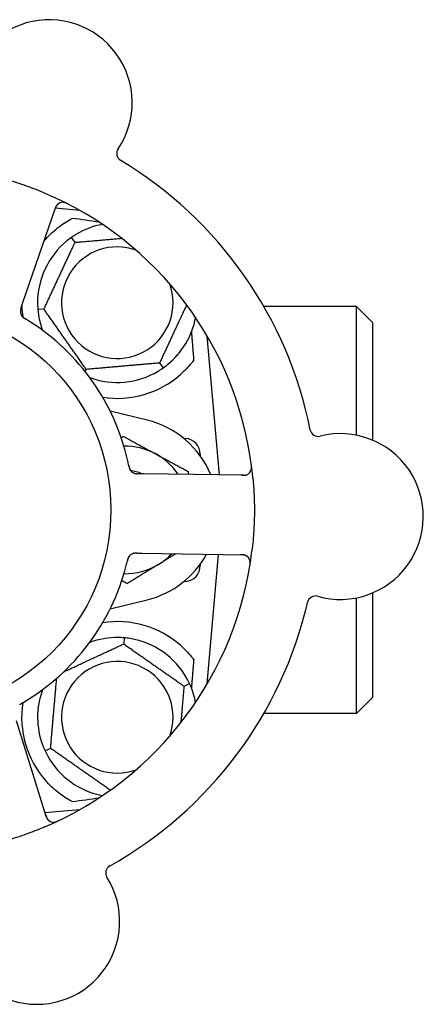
# Model space of a CAD drawing. Header units: inches. Extents: x 18 to 846, y -44 to 561.
# Tile 577 of 637: x 443.67 to 445.25, y 445.02 to 448.88. Entities that reach past the tile are written whole.
import ezdxf

# ---------------------------------------------------------------- set-up
doc = ezdxf.new("R2010")
doc.units = ezdxf.units.IN
doc.header["$LTSCALE"] = 24
doc.header["$MEASUREMENT"] = 0
doc.layers.add('Visible (ANSI)', color=7, linetype='Continuous', lineweight=30)

msp = doc.modelspace()

# ---------------------------------------------------------------- linework, layer by layer
at = {"layer": 'Visible (ANSI)'}
for p, q in [((443.68348, 447.76964), (443.81062, 448.14152)), ((443.90704, 448.13091), (443.80997, 448.1394)), ((443.88785, 448.00565), (443.87419, 448.02517)), ((443.67705, 447.75084), (443.68348, 447.76964)), ((443.76585, 447.74402), (443.74212, 447.74195)), ((444.99093, 447.75418), (444.62801, 447.75418)), ((444.99093, 447.2498), (444.99093, 447.75418)), ((445.05343, 447.69168), (444.99093, 447.75418)), ((445.05343, 447.69168), (445.05343, 447.23082)), ((444.45392, 447.09392), (444.40631, 447.63814)), ((443.93143, 447.50755), (443.9275, 447.49913)), ((444.21901, 447.53271), (444.23267, 447.5132)), ((444.1706, 447.30885), (444.0254, 447.34428)), ((444.31349, 447.23785), (444.32138, 447.23716)), ((444.37843, 447.17489), (444.37843, 447.16909)), ((444.15562, 447.09848), (444.13572, 447.09878)), ((444.54858, 447.09247), (444.15562, 447.09848)), ((444.13099, 446.78732), (444.15086, 446.78701)), ((444.15086, 446.78701), (444.54382, 446.78101)), ((444.40631, 446.27522), (444.45068, 446.78243)), ((444.37843, 446.74427), (444.37843, 446.73847)), ((444.32138, 446.67621), (444.31349, 446.67552)), ((445.05343, 446.63098), (445.05343, 446.22168)), ((444.0254, 446.56908), (444.1706, 446.60451)), ((444.99093, 446.15918), (444.99093, 446.61201)), ((444.08067, 446.45549), (444.07859, 446.43176)), ((444.31506, 446.26618), (444.33665, 446.27625)), ((445.05343, 446.22168), (444.99093, 446.15918)), ((444.99093, 446.15918), (444.62801, 446.15918)), ((443.77416, 445.75499), (443.65844, 446.13058)), ((443.7918, 446.02218), (443.77021, 446.01211)), ((443.76941, 445.77042), (443.90704, 445.78246))]:
    msp.add_line(p, q, dxfattribs=at)
msp.add_circle((443.24093, 446.95668), 0.7875, dxfattribs=at)
for centre, radius, start, end in [((443.78685, 448.55344), 0.325, 326.006, 176.24329), ((444.08222, 448.35426), 0.03125, 146.006, 238.95354), ((443.24093, 446.95668), 1.6, 11.25836, 58.99093), ((443.24093, 446.95668), 1.35, 5.06409, 65.1852), ((443.84019, 448.13141), 0.03125, 62.97257, 161.12465), ((444.05343, 447.76918), 0.3125, 100.71622, 120.84193), ((444.05343, 447.76918), 0.3125, 129.15807, 180.84193), ((444.05343, 447.76918), 0.375, 138.48111, 140.17271), ((444.05343, 447.76918), 0.21875, 70.34111, 19.65889), ((443.70474, 447.73525), 0.03125, 179.11888, 220.57804), ((444.05343, 447.76918), 0.375, 182.07658, 188.57442), ((443.24093, 446.95668), 0.875, 12.63234, 57.61695), ((444.05343, 447.76918), 0.3125, 189.15807, 200.27972), ((444.05343, 447.76918), 0.3125, 309.15807, 349.28378), ((444.05343, 447.76918), 0.3125, 249.72028, 300.84193), ((444.05343, 447.76918), 0.375, 261.21293, 311.22959), ((444.08468, 446.95668), 0.3625, 22.33426, 76.28827), ((444.31593, 447.17489), 0.0625, 0, 85), ((444.84058, 447.2762), 0.03125, 191.29575, 284.24329), ((444.92823, 446.9309), 0.325, 254.006, 104.24329), ((444.08468, 446.95668), 0.25, 61.47415, 91.19375), ((444.08468, 446.95668), 0.25, 33.97531, 61.47415), ((444.54906, 447.12372), 0.03125, 269.12465, 7.27672), ((444.13043, 447.13011), 0.03125, 209.91027, 251.9096), ((444.08468, 446.95668), 0.15607, 65.38093, 82.36076), ((443.24093, 446.95668), 1.35, 293.06409, 353.1852), ((444.12472, 446.75616), 0.03125, 107.11888, 148.57804), ((444.08468, 446.95668), 0.3625, 283.71173, 331.40056), ((444.08468, 446.95668), 0.25, 301.47415, 316.70461), ((444.54334, 446.74976), 0.03125, 350.97257, 89.12465), ((443.24093, 446.95668), 0.875, 300.63234, 345.61695), ((444.08468, 446.95668), 0.25, 268.80625, 301.47415), ((444.31593, 446.73847), 0.0625, 275, 0), ((444.83007, 446.58844), 0.03125, 74.006, 166.95354), ((443.24093, 446.95668), 1.6, 299.25836, 346.99093), ((444.05343, 446.14418), 0.375, 48.77041, 98.78707), ((444.05343, 446.14418), 0.3125, 89.15807, 110.27972), ((444.05343, 446.14418), 0.3125, 29.15807, 80.84193), ((444.05343, 446.14418), 0.21875, 340.34111, 289.65889), ((444.05343, 446.14418), 0.3125, 159.72028, 200.84193), ((444.05343, 446.14418), 0.3125, 10.71622, 20.84193), ((444.05343, 446.14418), 0.375, 171.21293, 221.51889), ((444.05343, 446.14418), 0.3125, 209.15807, 259.28378), ((443.80402, 445.76419), 0.03125, 197.12465, 295.27672), ((444.03913, 445.53406), 0.03125, 119.29575, 212.24329), ((443.73782, 445.344), 0.325, 182.006, 32.24329)]:
    msp.add_arc(centre, radius, start, end, dxfattribs=at)
for centre, major_axis, start_param, end_param in [((442.2359, 448.15163), (2.38839, -0.20896), 0.7552338, 0.8182595), ((442.2359, 445.76173), (2.38839, 0.20896), 5.4649258, 5.5279515)]:
    msp.add_ellipse(centre, major_axis=major_axis, ratio=0.0521373, start_param=start_param, end_param=end_param, dxfattribs=at)
for points, knots in [([(443.54314, 448.27242), (443.56549, 448.26729), (443.58756, 448.26162), (443.63532, 448.24807), (443.66122, 448.23988), (443.71206, 448.22209), (443.73669, 448.21264), (443.7766, 448.19597), (443.7921, 448.18916), (443.80751, 448.18204)], [-0.73117336, -0.73117336, -0.73117336, -0.73117336, -0.55242948, -0.55242948, -0.34016147, -0.34016147, -0.13232742, -0.13232742, 0, 0, 0, 0]), ([(443.86068, 448.15602), (443.86012, 448.15631), (443.85957, 448.15659), (443.85807, 448.15735), (443.85711, 448.15783), (443.8553, 448.15867), (443.85446, 448.15905), (443.85228, 448.15997), (443.8509, 448.1605), (443.84848, 448.1613), (443.84739, 448.16161), (443.84552, 448.16207), (443.8447, 448.16223), (443.84307, 448.16249), (443.84227, 448.16257), (443.84137, 448.16263), (443.84118, 448.16264), (443.84102, 448.16265)], [0, 0, 0, 0, 0.005149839, 0.005149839, 0.013554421, 0.013554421, 0.020527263, 0.020527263, 0.031641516, 0.031641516, 0.041623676, 0.041623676, 0.051235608, 0.051235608, 0.063734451, 0.063734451, 0.067355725, 0.067355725, 0.067355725, 0.067355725]), ([(443.81915, 448.15452), (443.81893, 448.15431), (443.81867, 448.15406), (443.81742, 448.15277), (443.81628, 448.15143), (443.81448, 448.14883), (443.81369, 448.14753), (443.8119, 448.1441), (443.81091, 448.14185), (443.80964, 448.13853), (443.80928, 448.13754), (443.80861, 448.13565), (443.8083, 448.13474), (443.80799, 448.13383)], [0.058736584, 0.058736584, 0.058736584, 0.058736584, 0.064782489, 0.064782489, 0.086145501, 0.086145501, 0.103238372, 0.103238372, 0.123434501, 0.123434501, 0.131598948, 0.131598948, 0.13893919, 0.13893919, 0.13893919, 0.13893919]), ([(443.77265, 448.01776), (443.78858, 448.03574), (443.80712, 448.05298), (443.8431, 448.08036), (443.86035, 448.09117), (443.8763, 448.09971)], [0.51027324, 0.51027324, 0.51027324, 0.51027324, 0.69323174, 0.69323174, 0.85269236, 0.85269236, 0.85269236, 0.85269236]), ([(443.67705, 447.75084), (443.67688, 447.75034), (443.67671, 447.74984), (443.67638, 447.74886), (443.67621, 447.74838), (443.67586, 447.7473), (443.67566, 447.74671), (443.67499, 447.74458), (443.6746, 447.7432), (443.67409, 447.74103), (443.6739, 447.74007), (443.67366, 447.73832), (443.67359, 447.73756), (443.67351, 447.73629), (443.6735, 447.73572), (443.67349, 447.73539), (443.67349, 447.73535), (443.67349, 447.73535), (443.67349, 447.73535), (443.67349, 447.73535)], [0, 0, 0, 0, 0.004355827, 0.004355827, 0.0086878, 0.0086878, 0.014307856, 0.014307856, 0.029588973, 0.029588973, 0.043844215, 0.043844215, 0.054171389, 0.054171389, 0.061954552, 0.061954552, 0.063871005, 0.063871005, 0.063878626, 0.063878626, 0.063878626, 0.063878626]), ([(443.67704, 447.7508), (443.67694, 447.75052), (443.67684, 447.75024), (443.67632, 447.74869), (443.67588, 447.74738), (443.67503, 447.74464), (443.67463, 447.74317), (443.67404, 447.74054), (443.67383, 447.73933), (443.67356, 447.73708), (443.67351, 447.73599), (443.6735, 447.73507), (443.6735, 447.73494), (443.6735, 447.73482)], [0, 0, 0, 0, 0.002309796, 0.002309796, 0.012623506, 0.012623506, 0.024338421, 0.024338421, 0.035397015, 0.035397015, 0.047442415, 0.047442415, 0.049661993, 0.049661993, 0.049661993, 0.049661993]), ([(443.68052, 447.7155), (443.68067, 447.71532), (443.68087, 447.71509), (443.68146, 447.71444), (443.6819, 447.71397), (443.68286, 447.71304), (443.68338, 447.71256), (443.68446, 447.71165), (443.685, 447.71121), (443.68633, 447.7102), (443.68717, 447.7096), (443.68843, 447.70874), (443.68881, 447.70849), (443.6902, 447.70758), (443.69126, 447.70692), (443.69264, 447.70607), (443.69298, 447.70587), (443.69348, 447.70557), (443.69363, 447.70548), (443.69378, 447.70538)], [0.044252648, 0.044252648, 0.044252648, 0.044252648, 0.050671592, 0.050671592, 0.061250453, 0.061250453, 0.071050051, 0.071050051, 0.078610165, 0.078610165, 0.087196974, 0.087196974, 0.090753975, 0.090753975, 0.100050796, 0.100050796, 0.103147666, 0.103147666, 0.104517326, 0.104517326, 0.104517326, 0.104517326]), ([(443.68076, 447.71521), (443.68076, 447.71521), (443.68078, 447.71519), (443.68087, 447.71508), (443.68096, 447.71498), (443.68126, 447.71464), (443.6815, 447.71437), (443.68235, 447.71348), (443.68302, 447.71283), (443.68454, 447.71152), (443.68537, 447.71087), (443.68734, 447.70943), (443.68855, 447.70862), (443.69093, 447.70711), (443.69212, 447.70638), (443.69345, 447.70558), (443.69361, 447.70548), (443.69378, 447.70538)], [0.030853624, 0.030853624, 0.030853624, 0.030853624, 0.032941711, 0.032941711, 0.036385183, 0.036385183, 0.042347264, 0.042347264, 0.055267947, 0.055267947, 0.065838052, 0.065838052, 0.077516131, 0.077516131, 0.087897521, 0.087897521, 0.089364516, 0.089364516, 0.089364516, 0.089364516]), ([(444.35292, 447.54351), (444.35009, 447.53975), (444.34715, 447.536), (444.33104, 447.51623), (444.31607, 447.50073), (444.30058, 447.48715)], [1.52999431, 1.52999431, 1.52999431, 1.52999431, 1.56596178, 1.56596178, 1.72096024, 1.72096024, 1.72096024, 1.72096024]), ([(444.0986, 447.12994), (444.09851, 447.13041), (444.09841, 447.13091), (444.0983, 447.13145), (444.09732, 447.13625), (444.09592, 447.14279), (444.09475, 447.14804)], [0.48080563, 0.48080563, 0.48080563, 0.48080563, 0.5329828, 0.5329828, 0.5329828, 1, 1, 1, 1]), ([(444.09861, 447.12991), (444.09867, 447.12961), (444.09873, 447.12932), (444.09889, 447.12853), (444.09899, 447.12803), (444.09932, 447.12647), (444.09956, 447.12541), (444.10009, 447.12319), (444.10041, 447.12203), (444.10108, 447.11977), (444.10146, 447.11871), (444.10227, 447.11665), (444.1027, 447.11575), (444.10328, 447.11465), (444.10345, 447.11436), (444.10357, 447.11413)], [0.001596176, 0.001596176, 0.001596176, 0.001596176, 0.003937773, 0.003937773, 0.007842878, 0.007842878, 0.016055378, 0.016055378, 0.025513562, 0.025513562, 0.03719134, 0.03719134, 0.0541939, 0.0541939, 0.061558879, 0.061558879, 0.061558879, 0.061558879]), ([(444.09861, 447.12991), (444.09872, 447.12937), (444.09883, 447.12883), (444.09904, 447.12777), (444.09915, 447.12724), (444.09953, 447.12546), (444.09982, 447.12422), (444.10033, 447.12221), (444.10056, 447.12138), (444.10113, 447.11953), (444.10147, 447.11857), (444.10214, 447.1169), (444.10248, 447.11617), (444.10306, 447.11502), (444.10333, 447.11455), (444.10349, 447.11428), (444.10351, 447.11424), (444.10351, 447.11423), (444.10352, 447.11423), (444.10352, 447.11423)], [0, 0, 0, 0, 0.004180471, 0.004180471, 0.008305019, 0.008305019, 0.018114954, 0.018114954, 0.025612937, 0.025612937, 0.036850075, 0.036850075, 0.047489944, 0.047489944, 0.05608938, 0.05608938, 0.05828692, 0.05828692, 0.058652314, 0.058652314, 0.058652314, 0.058652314]), ([(444.57869, 447.1138), (444.57878, 447.11407), (444.57888, 447.11442), (444.5792, 447.11558), (444.57941, 447.11649), (444.57975, 447.11856), (444.5799, 447.11982), (444.58001, 447.12201), (444.58003, 447.12271), (444.58004, 447.12447), (444.58001, 447.12557), (444.57989, 447.12791), (444.57979, 447.12916), (444.57959, 447.13112), (444.57951, 447.13185), (444.57933, 447.13329), (444.57923, 447.13399), (444.57914, 447.13471)], [0.051298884, 0.051298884, 0.051298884, 0.051298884, 0.057269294, 0.057269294, 0.069785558, 0.069785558, 0.083632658, 0.083632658, 0.089458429, 0.089458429, 0.097820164, 0.097820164, 0.107290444, 0.107290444, 0.113094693, 0.113094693, 0.118968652, 0.118968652, 0.118968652, 0.118968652]), ([(444.11952, 447.10083), (444.1196, 447.1008), (444.1197, 447.10077), (444.11999, 447.10067), (444.1202, 447.10059), (444.12116, 447.10029), (444.12206, 447.10004), (444.12427, 447.09955), (444.12569, 447.09933), (444.1286, 447.09902), (444.1301, 447.09893), (444.13228, 447.09885), (444.13297, 447.09883), (444.13399, 447.09881), (444.13434, 447.0988), (444.13501, 447.09879), (444.13534, 447.09879), (444.13568, 447.09878)], [0.038929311, 0.038929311, 0.038929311, 0.038929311, 0.040726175, 0.040726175, 0.043941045, 0.043941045, 0.054249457, 0.054249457, 0.066768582, 0.066768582, 0.078206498, 0.078206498, 0.083402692, 0.083402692, 0.086046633, 0.086046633, 0.088630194, 0.088630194, 0.088630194, 0.088630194]), ([(444.12028, 447.10056), (444.12028, 447.10056), (444.12029, 447.10055), (444.12035, 447.10053), (444.12057, 447.10046), (444.12122, 447.10025), (444.12174, 447.1001), (444.12292, 447.09979), (444.12358, 447.09965), (444.12442, 447.09949), (444.12463, 447.09946), (444.1262, 447.0992), (444.12802, 447.09902), (444.13097, 447.09888), (444.13184, 447.09885), (444.13322, 447.09882), (444.1337, 447.09881), (444.13467, 447.0988), (444.13518, 447.09879), (444.13568, 447.09878)], [0.028019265, 0.028019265, 0.028019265, 0.028019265, 0.028672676, 0.028672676, 0.033062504, 0.033062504, 0.040781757, 0.040781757, 0.051074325, 0.051074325, 0.054504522, 0.054504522, 0.07506277, 0.07506277, 0.083066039, 0.083066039, 0.087153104, 0.087153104, 0.091266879, 0.091266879, 0.091266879, 0.091266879]), ([(444.54047, 447.0926), (444.54141, 447.09258), (444.54236, 447.09257), (444.54605, 447.09254), (444.54877, 447.09261), (444.55331, 447.09301), (444.55523, 447.09331), (444.55835, 447.09402), (444.55973, 447.09444), (444.56186, 447.09525), (444.56265, 447.0956), (444.56346, 447.09599), (444.56363, 447.09607), (444.56378, 447.09615)], [0, 0, 0, 0, 0.007248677, 0.007248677, 0.028564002, 0.028564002, 0.047482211, 0.047482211, 0.06536174, 0.06536174, 0.076705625, 0.076705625, 0.079955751, 0.079955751, 0.079955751, 0.079955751]), ([(444.58566, 447.07585), (444.58643, 447.06717), (444.58711, 447.05849), (444.58941, 447.02522), (444.59043, 447.0008), (444.59105, 446.95828), (444.59095, 446.94023), (444.5901, 446.90682), (444.58944, 446.89149), (444.58694, 446.84966), (444.58458, 446.82315), (444.58139, 446.79649)], [-0.73117437, -0.73117437, -0.73117437, -0.73117437, -0.66329539, -0.66329539, -0.47009836, -0.47009836, -0.32966499, -0.32966499, -0.20932583, -0.20932583, 0, 0, 0, 0]), ([(444.09845, 446.77309), (444.09833, 446.77289), (444.09817, 446.77264), (444.09773, 446.77187), (444.09742, 446.77131), (444.09683, 446.77011), (444.09654, 446.76946), (444.096, 446.76816), (444.09575, 446.76751), (444.0952, 446.76593), (444.09489, 446.76494), (444.09446, 446.76348), (444.09434, 446.76304), (444.09391, 446.76144), (444.09361, 446.76023), (444.09323, 446.75866), (444.09314, 446.75826), (444.093, 446.7577), (444.09296, 446.75753), (444.09292, 446.75736)], [0.044252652, 0.044252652, 0.044252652, 0.044252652, 0.050671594, 0.050671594, 0.061250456, 0.061250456, 0.071050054, 0.071050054, 0.078610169, 0.078610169, 0.087196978, 0.087196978, 0.090753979, 0.090753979, 0.100050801, 0.100050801, 0.10314767, 0.10314767, 0.10451733, 0.10451733, 0.10451733, 0.10451733]), ([(444.09825, 446.77277), (444.09825, 446.77277), (444.09823, 446.77275), (444.09816, 446.77263), (444.09809, 446.77251), (444.09786, 446.77212), (444.09767, 446.77181), (444.09709, 446.77073), (444.09668, 446.76989), (444.09591, 446.76804), (444.09554, 446.76705), (444.09479, 446.76473), (444.09439, 446.76333), (444.09368, 446.7606), (444.09336, 446.75924), (444.09301, 446.75773), (444.09297, 446.75755), (444.09292, 446.75736)], [0.030853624, 0.030853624, 0.030853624, 0.030853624, 0.032941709, 0.032941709, 0.03638518, 0.03638518, 0.042347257, 0.042347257, 0.055267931, 0.055267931, 0.065838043, 0.065838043, 0.077516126, 0.077516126, 0.087897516, 0.087897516, 0.089364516, 0.089364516, 0.089364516, 0.089364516]), ([(444.13094, 446.78732), (444.13065, 446.78732), (444.13035, 446.78733), (444.12871, 446.78735), (444.12734, 446.78736), (444.12446, 446.78732), (444.12294, 446.78724), (444.12026, 446.78699), (444.11905, 446.78682), (444.11682, 446.78638), (444.11577, 446.78609), (444.11489, 446.78582), (444.11476, 446.78578), (444.11465, 446.78574)], [0, 0, 0, 0, 0.002309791, 0.002309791, 0.012623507, 0.012623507, 0.024338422, 0.024338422, 0.035397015, 0.035397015, 0.047442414, 0.047442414, 0.049661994, 0.049661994, 0.049661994, 0.049661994]), ([(444.13099, 446.78732), (444.13046, 446.78732), (444.12993, 446.78733), (444.12889, 446.78734), (444.12839, 446.78735), (444.12725, 446.78736), (444.12663, 446.78736), (444.1244, 446.78734), (444.12297, 446.78728), (444.12074, 446.7871), (444.11977, 446.78698), (444.11804, 446.78667), (444.11729, 446.7865), (444.11605, 446.78618), (444.11551, 446.78602), (444.1152, 446.78592), (444.11516, 446.78591), (444.11516, 446.78591), (444.11516, 446.78591), (444.11516, 446.78591)], [0, 0, 0, 0, 0.004355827, 0.004355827, 0.008687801, 0.008687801, 0.014307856, 0.014307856, 0.029588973, 0.029588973, 0.043844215, 0.043844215, 0.054171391, 0.054171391, 0.061954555, 0.061954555, 0.063871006, 0.063871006, 0.063878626, 0.063878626, 0.063878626, 0.063878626]), ([(444.55882, 446.77691), (444.55855, 446.77705), (444.55823, 446.77723), (444.55662, 446.77802), (444.555, 446.77869), (444.55196, 446.7796), (444.55049, 446.77995), (444.54667, 446.78059), (444.54423, 446.78084), (444.54067, 446.78102), (444.53962, 446.78105), (444.53762, 446.7811), (444.53665, 446.78112), (444.5357, 446.78113)], [0.058736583, 0.058736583, 0.058736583, 0.058736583, 0.064782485, 0.064782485, 0.086145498, 0.086145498, 0.103238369, 0.103238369, 0.123434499, 0.123434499, 0.131598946, 0.131598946, 0.138939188, 0.138939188, 0.138939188, 0.138939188]), ([(444.57308, 446.73788), (444.57318, 446.7385), (444.57328, 446.73911), (444.57354, 446.74077), (444.5737, 446.74183), (444.57394, 446.74381), (444.57404, 446.74473), (444.57424, 446.74709), (444.57431, 446.74856), (444.57433, 446.75111), (444.57429, 446.75225), (444.57415, 446.75417), (444.57405, 446.75499), (444.57379, 446.75663), (444.57362, 446.75741), (444.5734, 446.75828), (444.57335, 446.75847), (444.57331, 446.75863)], [0, 0, 0, 0, 0.005149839, 0.005149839, 0.013554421, 0.013554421, 0.020527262, 0.020527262, 0.031641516, 0.031641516, 0.041623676, 0.041623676, 0.051235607, 0.051235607, 0.06373445, 0.06373445, 0.067355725, 0.067355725, 0.067355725, 0.067355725]), ([(444.30058, 446.42621), (444.31606, 446.41264), (444.33102, 446.39716), (444.34713, 446.37739), (444.35008, 446.37363), (444.35292, 446.36986)], [0.52788927, 0.52788927, 0.52788927, 0.52788927, 0.6827691, 0.6827691, 0.71884724, 0.71884724, 0.71884724, 0.71884724]), ([(443.67075, 446.19453), (443.67116, 446.19476), (443.67161, 446.19501), (443.67208, 446.19528), (443.67635, 446.1977), (443.68214, 446.20104), (443.68677, 446.20378)], [0.48080563, 0.48080563, 0.48080563, 0.48080563, 0.5329828, 0.5329828, 0.5329828, 1, 1, 1, 1]), ([(443.8763, 445.81365), (443.87477, 445.81447), (443.87325, 445.8153), (443.85557, 445.82509), (443.83766, 445.83668), (443.8033, 445.86394), (443.78683, 445.87959), (443.77265, 445.89561)], [1.42951458, 1.42951458, 1.42951458, 1.42951458, 1.44470322, 1.44470322, 1.60938008, 1.60938008, 1.77225646, 1.77225646, 1.77225646, 1.77225646]), ([(443.77177, 445.76274), (443.77205, 445.76184), (443.77233, 445.76093), (443.77344, 445.75742), (443.77435, 445.75485), (443.77613, 445.75066), (443.77701, 445.74893), (443.77865, 445.74618), (443.77948, 445.74499), (443.78091, 445.74322), (443.78148, 445.74258), (443.7821, 445.74193), (443.78223, 445.7418), (443.78235, 445.74168)], [0, 0, 0, 0, 0.007248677, 0.007248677, 0.028564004, 0.028564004, 0.047482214, 0.047482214, 0.065361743, 0.065361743, 0.076705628, 0.076705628, 0.079955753, 0.079955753, 0.079955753, 0.079955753]), ([(443.80375, 445.73295), (443.80404, 445.73295), (443.8044, 445.73296), (443.8056, 445.73301), (443.80653, 445.7331), (443.8086, 445.73341), (443.80984, 445.73366), (443.81196, 445.73423), (443.81264, 445.73443), (443.81431, 445.73496), (443.81535, 445.73533), (443.81753, 445.73617), (443.8187, 445.73665), (443.82049, 445.73744), (443.82116, 445.73775), (443.82248, 445.73837), (443.82312, 445.73867), (443.82377, 445.73898)], [0.051298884, 0.051298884, 0.051298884, 0.051298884, 0.057269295, 0.057269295, 0.069785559, 0.069785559, 0.08363266, 0.08363266, 0.08945843, 0.08945843, 0.097820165, 0.097820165, 0.107290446, 0.107290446, 0.113094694, 0.113094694, 0.118968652, 0.118968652, 0.118968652, 0.118968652]), ([(443.76981, 445.71459), (443.74871, 445.70561), (443.72752, 445.69722), (443.68107, 445.68017), (443.65545, 445.67161), (443.60428, 445.65623), (443.57904, 445.64945), (443.53683, 445.6394), (443.51987, 445.6357), (443.5028, 445.63233)], [-0.73118965, -0.73118965, -0.73118965, -0.73118965, -0.55244576, -0.55244576, -0.34137939, -0.34137939, -0.13566771, -0.13566771, 0, 0, 0, 0])]:
    msp.add_open_spline(points, degree=3, knots=knots, dxfattribs=at)
for points, weights in [([(443.76585, 447.74402), (443.82685, 447.87484), (443.88785, 448.00565)], [1.04422863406, 1.20577136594, 1.04422863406]), ([(443.88785, 448.00565), (443.98524, 448.01417), (444.07061, 448.02164)], [1.04422863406, 1.14843950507, 1.11819795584]), ([(443.93143, 447.50755), (443.84864, 447.62579), (443.76585, 447.74402)], [1.04422863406, 1.20577136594, 1.04422863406]), ([(444.32535, 447.76076), (444.27375, 447.65012), (444.21901, 447.53271)], [1.07748863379, 1.18694802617, 1.04422863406]), ([(444.34408, 447.65438), (444.34853, 447.59858), (444.35292, 447.54351)], [0.999904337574, 0.999905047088, 0.99992150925]), ([(444.21901, 447.53271), (444.07522, 447.52013), (443.93143, 447.50755)], [1.04422863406, 1.20577136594, 1.04422863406]), ([(444.06877, 447.24007), (444.07297, 447.24264), (444.07725, 447.24526)], [1.00445622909, 1.00237697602, 1]), ([(444.07725, 447.24526), (444.14521, 447.20832), (444.20407, 447.17633)], [1, 1.0379548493, 1]), ([(444.20407, 447.17633), (444.26292, 447.14434), (444.33088, 447.1074)], [1, 1.0379548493, 1]), ([(444.33088, 447.1074), (444.33103, 447.10154), (444.33118, 447.09579)], [1, 1.00278017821, 1.00515306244]), ([(444.28304, 446.78499), (444.24831, 446.76373), (444.21521, 446.74346)], [1.01860255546, 1.02164464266, 1]), ([(444.21521, 446.74346), (444.15808, 446.70849), (444.09211, 446.6681)], [1, 1.0379548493, 1]), ([(444.09211, 446.6681), (444.0813, 446.67398), (444.07091, 446.67963)], [1, 1.0058505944, 1.00989749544]), ([(443.84331, 446.32205), (443.95816, 446.3756), (444.07859, 446.43176)], [1.07083244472, 1.1911451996, 1.04422863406]), ([(444.07859, 446.43176), (444.19682, 446.34897), (444.31506, 446.26618)], [1.04422863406, 1.20577136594, 1.04422863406]), ([(444.35292, 446.36986), (444.34853, 446.31479), (444.34408, 446.25898)], [0.999921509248, 0.999905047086, 0.999904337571]), ([(443.7918, 446.02218), (443.80395, 446.16111), (443.81585, 446.29707)], [1.04422863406, 1.19949312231, 1.05629712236]), ([(444.31506, 446.26618), (444.30833, 446.18928), (444.3025, 446.12268)], [1.04422863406, 1.12482707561, 1.12499962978]), ([(444.02584, 445.85831), (443.90912, 445.94004), (443.7918, 446.02218)], [1.04709402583, 1.20432573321, 1.04422863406])]:
    msp.add_rational_spline(points, weights, degree=2, dxfattribs=at)
for points in [[(443.87419, 448.02517), (443.86795, 448.02079), (443.8617, 448.01606), (443.8561, 448.0115)], [(443.89322, 448.03749), (443.88701, 448.03378), (443.88043, 448.02954), (443.87419, 448.02517)], [(443.74096, 447.76459), (443.74107, 447.75736), (443.74146, 447.74954), (443.74212, 447.74195)], [(443.74212, 447.74195), (443.74279, 447.73435), (443.74376, 447.72658), (443.74491, 447.71945)], [(443.70956, 447.69561), (443.70451, 447.69881), (443.698, 447.70283), (443.69377, 447.70539)], [(444.21364, 447.50087), (444.21984, 447.50458), (444.22642, 447.50883), (444.23267, 447.5132)], [(444.23267, 447.5132), (444.23891, 447.51757), (444.24516, 447.5223), (444.25076, 447.52687)], [(444.0885, 446.73933), (444.08999, 446.74512), (444.09179, 446.75255), (444.09292, 446.75736)], [(444.08067, 446.45549), (444.07307, 446.45615), (444.06525, 446.45654), (444.05802, 446.45665)], [(444.10317, 446.4527), (444.09603, 446.45385), (444.08826, 446.45482), (444.08067, 446.45549)], [(444.33665, 446.27625), (444.33342, 446.28316), (444.32985, 446.29013), (444.32633, 446.29644)], [(444.34548, 446.25537), (444.34291, 446.26212), (444.33987, 446.26934), (444.33665, 446.27625)], [(443.76138, 446.033), (443.76395, 446.02624), (443.76699, 446.01903), (443.77021, 446.01211)], [(443.77021, 446.01211), (443.77343, 446.00521), (443.77701, 445.99824), (443.78053, 445.99193)]]:
    msp.add_open_spline(points, degree=3, dxfattribs=at)

doc.saveas('drawing.dxf')
